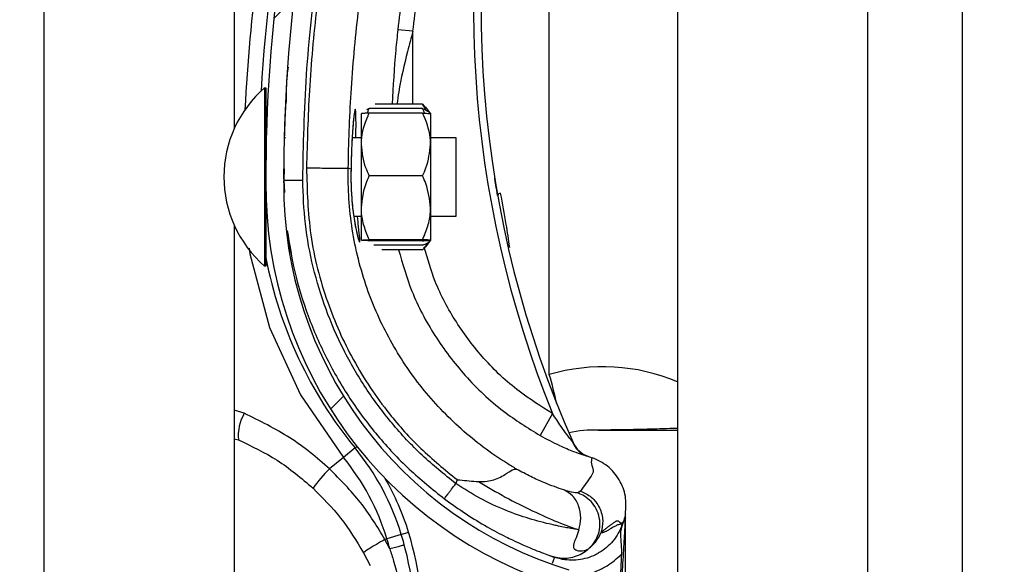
# Model space of a CAD drawing. Header units: inches. Extents: x 170 to 284, y 215 to 248.
# Tile 924 of 1056: x 235.429 to 235.5621, y 240.8333 to 240.907. Entities that reach past the tile are written whole.
import ezdxf

# ---------------------------------------------------------------- set-up
doc = ezdxf.new("R2010")
doc.units = ezdxf.units.IN
doc.header["$LTSCALE"] = 0.25
doc.header["$MEASUREMENT"] = 0
doc.layers.add('ANNOTATIONS', color=1, linetype='Continuous')
doc.layers.add('LH TOP OF HOOD', color=7, linetype='Continuous')
doc.styles.add('ARIAL', font='arial.ttf', dxfattribs={"height": 0.09375})
doc.dimstyles.new('STANDARD$0', dxfattribs={"dimtxt": 0.09375, "dimasz": 0.09375, "dimexe": 0.03125, "dimexo": 0.046875, "dimgap": 0.09, "dimtad": 0, "dimtih": 1, "dimtoh": 1, "dimdec": 4, "dimzin": 0, "dimdsep": 46, "dimtxsty": 'ARIAL', "dimcen": 0.09, "dimadec": 0, "dimazin": 0, "dimtfac": 1, "dimtdec": 4, "dimtofl": 0, "dimtmove": 0, "dimatfit": 1, "dimfxl": 1, "dimtolj": 1, "dimtzin": 0, "dimarcsym": 0})

# ---------------------------------------------------------------- blocks, each defined once
blk = doc.blocks.new('*D70')
at = {"layer": 'ANNOTATIONS', "color": 0, "lineweight": -2, "transparency": 16777216}
for p, q in [((235.475871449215, 243.8427370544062), (236.9163148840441, 243.8427370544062)), ((236.8850648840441, 243.7489870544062), (236.8850648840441, 242.028811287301)), ((236.8850648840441, 239.873775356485), (236.8850648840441, 241.5939511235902)), ((236.1545398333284, 239.780025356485), (236.9163148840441, 239.780025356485))]:
    blk.add_line(p, q, dxfattribs=at)
at = {"layer": 'ANNOTATIONS', "color": 0, "transparency": 16777216}
for points in [[(236.8694398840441, 243.7489870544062), (236.9006898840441, 243.7489870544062), (236.8850648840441, 243.8427370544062)], [(236.8694398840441, 239.873775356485), (236.9006898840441, 239.873775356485), (236.8850648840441, 239.780025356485)]]:
    blk.add_solid(points, dxfattribs=at)
at = {"layer": 'defpoints', "color": 0, "transparency": 16777216}
for p in [(235.428996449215, 243.8427370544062), (236.1076648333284, 239.780025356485), (236.8850648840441, 239.780025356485)]:
    blk.add_point(p, dxfattribs=at)
at = {"layer": 'ANNOTATIONS', "color": 0, "transparency": 16777216, "insert": (236.8850648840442, 241.8113812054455), "char_height": 0.09375, "attachment_point": 5, "style": 'ARIAL'}
blk.add_mtext('\\A1;OPENING\\PHEIGHT', dxfattribs=at)

msp = doc.modelspace()

# ---------------------------------------------------------------- hatches: boundary and pattern name
at = {"layer": 'LH TOP OF HOOD'}
h = msp.add_hatch(dxfattribs=at)
h.set_pattern_fill('ANSI31', color=256, scale=0.34241245, angle=2.8e-322, style=0)
h.set_pattern_definition([(45, (225.4196035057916, 238.187647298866), (-0.03026527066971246, 0.03026527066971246), [])])
edge = h.paths.add_edge_path(flags=0)
edge.add_arc((235.4928707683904, 240.7945285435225), 0.001712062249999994, 450.0000000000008, 472.2104203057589)
edge.add_line((235.4922235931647, 240.7961135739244), (235.4913110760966, 240.7983484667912))
edge.add_arc((235.4928707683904, 240.7945285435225), 0.004126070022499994, 450, 472.2104203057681, ccw=False)
edge.add_arc((235.4928707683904, 240.7856258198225), 0.01302879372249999, 401.47616737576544, 450, ccw=False)
edge.add_arc((235.4886248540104, 240.7824756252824), 0.01830194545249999, 359.9999999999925, 400.0613730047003, ccw=False)
edge.add_arc((235.4951649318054, 240.7824756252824), 0.01176186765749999, 292.1408576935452, 359.99999999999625, ccw=False)
edge.add_arc((235.4928707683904, 240.7857285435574), 0.01566536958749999, 235.2570680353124, 295.4307998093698, ccw=False)
edge.add_arc((235.4981096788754, 240.7938437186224), 0.02532140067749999, 212.8542481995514, 235.980933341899, ccw=False)
edge.add_arc((235.4899602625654, 240.7874748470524), 0.01504902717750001, 172.1557183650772, 209.3146496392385, ccw=False)
edge.add_arc((235.5023898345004, 240.7861394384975), 0.02754708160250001, 453.30850314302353, 532.932573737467, ccw=False)
edge.add_arc((235.4991369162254, 240.8222297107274), 0.008748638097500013, 280.9586189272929, 427.9414322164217)
edge.add_arc((235.5189966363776, 240.8845830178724), 0.05672062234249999, 179.5706357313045, 253.0098997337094, ccw=False)
edge.add_arc((235.6773283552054, 240.8857814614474), 0.2150521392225, 163.4260275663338, 180.2060536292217, ccw=False)
edge.add_arc((235.4985548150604, 240.9379308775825), 0.02884824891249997, 465.1588434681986, 521.4137567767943, ccw=False)
edge.add_arc((235.4812287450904, 240.9924771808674), 0.0284373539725, 290.1205938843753, 343.7190675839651)
edge.add_arc((235.4940692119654, 240.9882997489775), 0.01494630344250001, 345.2914408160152, 400.5471921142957)
edge.add_arc((235.4906450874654, 240.9864849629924), 0.0187470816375, 397.9578745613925, 431.4396159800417)
edge.add_arc((235.4928707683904, 240.9913129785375), 0.0134739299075, 433.8775574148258, 472.273645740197)
edge.add_arc((235.4903026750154, 240.9983324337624), 0.006011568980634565, 474.9825325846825, 495.7175736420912)
edge.add_arc((235.5000956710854, 240.9910732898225), 0.01816498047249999, 500.8992600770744, 539.9999999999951)
edge.add_arc((235.4928707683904, 240.9910732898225), 0.01094007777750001, 539.9999999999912, 629.9999999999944)
edge.add_arc((235.4928707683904, 240.9819993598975), 0.001866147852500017, 269.9999999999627, 285.6422464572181)
edge.add_line((235.4933739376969, 240.98020232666), (235.4940248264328, 240.9778777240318))
edge.add_arc((235.4928707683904, 240.9819993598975), 0.004280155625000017, 269.9999999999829, 285.642246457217, ccw=False)
edge.add_arc((235.4928707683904, 240.9910732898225), 0.01335408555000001, 179.9999999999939, 269.999999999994, ccw=False)
edge.add_arc((235.5000956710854, 240.9910732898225), 0.020578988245, 500.61135831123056, 539.9999999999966, ccw=False)
edge.add_arc((235.4903026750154, 240.9983324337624), 0.008425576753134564, 474.5776671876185, 496.4997109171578, ccw=False)
edge.add_arc((235.4928707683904, 240.9913129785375), 0.01588793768, 433.69030225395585, 472.47058069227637, ccw=False)
edge.add_arc((235.4906450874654, 240.9864849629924), 0.02116108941, 398.1045307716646, 431.5771717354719, ccw=False)
edge.add_arc((235.4940692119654, 240.9882997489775), 0.01736031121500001, 345.1802481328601, 400.3658533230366, ccw=False)
edge.add_arc((235.4812287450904, 240.9924771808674), 0.030851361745, 289.9181572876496, 343.77953759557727, ccw=False)
edge.add_arc((235.4985548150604, 240.9379308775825), 0.02643424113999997, 464.941709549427, 521.3236131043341)
edge.add_arc((235.6773283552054, 240.8857814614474), 0.21263813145, 523.4376684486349, 540.2096895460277)
edge.add_arc((235.5189966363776, 240.8845830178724), 0.05430661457, 539.5566266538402, 613.1145348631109)
edge.add_arc((235.4991369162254, 240.8222297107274), 0.01116264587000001, 280.06103888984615, 428.5290871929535, ccw=False)
edge.add_arc((235.5023898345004, 240.7861394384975), 0.02513307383, 452.9714001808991, 532.9706577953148)
edge.add_arc((235.4899602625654, 240.7874748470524), 0.01263501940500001, 532.0830472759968, 568.9826967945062)
edge.add_arc((235.4981096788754, 240.7938437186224), 0.022907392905, 213.0443063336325, 236.019715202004)
edge.add_arc((235.4928707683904, 240.7857285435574), 0.01325136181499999, 235.1922404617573, 295.735249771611)
edge.add_arc((235.4951649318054, 240.7824756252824), 0.009347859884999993, 291.7225241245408, 359.9999999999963)
edge.add_arc((235.4886248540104, 240.7824756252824), 0.01588793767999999, 359.9999999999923, 399.952178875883)
edge.add_arc((235.4928707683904, 240.7856258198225), 0.01061478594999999, 401.6345013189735, 450.0000000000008)

# ---------------------------------------------------------------- linework, layer by layer
for p, q in [((235.5564384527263, 239.8275350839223), (235.5564384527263, 244.0802977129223)), ((235.5179170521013, 244.0327879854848), (235.5179170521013, 239.8681965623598)), ((235.5435979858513, 244.0327879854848), (235.5435979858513, 239.8275350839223)), ((235.5564384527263, 239.8275350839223), (235.5564384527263, 244.0327879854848)), ((235.4323139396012, 239.8275350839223), (235.4323139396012, 243.9380293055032)), ((235.4579948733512, 241.0846594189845), (235.4579948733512, 240.8922854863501)), ((235.5005924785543, 240.8590111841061), (235.5005924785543, 240.9244318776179)), ((235.4821542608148, 240.905448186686), (235.4801128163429, 240.9056684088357)), ((235.482151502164, 240.8955964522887), (235.4821542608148, 240.905448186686)), ((235.462109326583, 240.8978040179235), (235.4621041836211, 240.875313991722)), ((235.4621077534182, 240.8978040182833), (235.462109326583, 240.8978040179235)), ((235.462109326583, 240.8978040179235), (235.4622805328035, 240.8978039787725)), ((235.4622805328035, 240.8978039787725), (235.462277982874, 240.8866532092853)), ((235.4649657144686, 240.8958673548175), (235.4649658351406, 240.8958695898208)), ((235.4762588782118, 240.8949911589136), (235.4758719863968, 240.8948049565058)), ((235.4834666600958, 240.8949895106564), (235.4762588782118, 240.8949911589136)), ((235.4834667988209, 240.8955961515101), (235.4770317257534, 240.8955976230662)), ((235.4834667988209, 240.8955961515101), (235.4837716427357, 240.8952070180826)), ((235.483794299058, 240.8952253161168), (235.4845365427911, 240.8943062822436)), ((235.4751877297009, 240.8901390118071), (235.4751886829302, 240.8943074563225)), ((235.4834665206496, 240.8943797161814), (235.4762587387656, 240.8943813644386)), ((235.4845365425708, 240.8943053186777), (235.4845355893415, 240.8901368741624)), ((235.4647567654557, 240.89110068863), (235.4649279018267, 240.8911006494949)), ((235.4739452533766, 240.89109858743), (235.4751879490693, 240.8910983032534)), ((235.4845358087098, 240.8910961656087), (235.4879599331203, 240.8910953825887)), ((235.4879599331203, 240.8910953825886), (235.4879576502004, 240.8811122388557)), ((235.4751857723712, 240.8815796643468), (235.4751877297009, 240.8901390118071)), ((235.4845355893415, 240.8901368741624), (235.4845336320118, 240.881577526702)), ((235.4647528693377, 240.8868223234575), (235.4646907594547, 240.8853041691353)), ((235.4646974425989, 240.8854675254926), (235.464701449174, 240.8868247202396)), ((235.4737868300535, 240.8868132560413), (235.4734166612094, 240.8869177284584)), ((235.4737868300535, 240.8868132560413), (235.4737869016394, 240.8868131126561)), ((235.4834645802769, 240.8858945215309), (235.4762567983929, 240.8858961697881)), ((235.4622774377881, 240.8842695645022), (235.4622753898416, 240.875313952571)), ((235.4646907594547, 240.8853041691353), (235.4647921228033, 240.8836608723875)), ((235.4646959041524, 240.8849463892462), (235.4646967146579, 240.8852209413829)), ((235.4751847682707, 240.8771887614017), (235.4751857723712, 240.8815796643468)), ((235.4845336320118, 240.881577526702), (235.4845326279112, 240.877186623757)), ((235.4751855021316, 240.8803979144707), (235.4741646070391, 240.8803981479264)), ((235.4879574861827, 240.880394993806), (235.4845333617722, 240.880395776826)), ((235.4879576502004, 240.8811122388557), (235.4879574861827, 240.8803949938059)), ((235.4579948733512, 240.8792119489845), (235.4579948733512, 240.6868380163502)), ((235.4834625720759, 240.8771127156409), (235.4762547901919, 240.8771143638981)), ((235.4834626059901, 240.8772610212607), (235.476254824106, 240.8772626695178)), ((235.4834624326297, 240.8765029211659), (235.476854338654, 240.876504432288)), ((235.4845326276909, 240.8771856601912), (235.4837899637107, 240.8762669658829)), ((235.4621041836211, 240.875313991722), (235.4621038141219, 240.8736981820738)), ((235.4622753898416, 240.875313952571), (235.4622750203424, 240.8736981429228)), ((235.4834622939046, 240.8758962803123), (235.4779448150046, 240.8758975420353)), ((235.4621038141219, 240.8736981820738), (235.4621022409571, 240.8736981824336)), ((235.4622750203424, 240.8736981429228), (235.4621038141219, 240.8736981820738)), ((235.4593588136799, 240.8537690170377), (235.4579948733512, 240.8542040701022)), ((235.5010251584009, 240.8537485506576), (235.4993421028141, 240.8507688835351)), ((235.4579948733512, 240.8503402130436), (235.4585634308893, 240.8501664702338)), ((235.4743255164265, 240.8490893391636), (235.472752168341, 240.8478010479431)), ((235.4743255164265, 240.8490893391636), (235.4745845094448, 240.8493014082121)), ((235.472752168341, 240.8478010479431), (235.470855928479, 240.8462483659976)), ((235.5056162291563, 240.8480250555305), (235.5060348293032, 240.8478780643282)), ((235.5060348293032, 240.8478780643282), (235.5063668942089, 240.8477542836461)), ((235.4881326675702, 240.8447950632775), (235.4879502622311, 240.8442662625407)), ((235.5048214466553, 240.8432578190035), (235.5044359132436, 240.8429956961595)), ((235.5105511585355, 240.8390250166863), (235.5104548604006, 240.83874584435)), ((235.5108807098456, 240.8401367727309), (235.5108807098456, 240.8401587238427)), ((235.5108807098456, 240.7871828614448), (235.5108807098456, 240.8396050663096)), ((235.4805866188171, 240.837378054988), (235.4815692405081, 240.8376775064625)), ((235.4786414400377, 240.8367852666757), (235.4783757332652, 240.8367042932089)), ((235.4790297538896, 240.835428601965), (235.4783757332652, 240.8367042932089)), ((235.4805866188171, 240.837378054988), (235.4786414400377, 240.8367852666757)), ((235.4754854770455, 240.8348793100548), (235.4763567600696, 240.833174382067)), ((235.5008114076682, 240.8344701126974), (235.5009782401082, 240.8344108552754)), ((235.5010567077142, 240.8343834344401), (235.5013074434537, 240.8342958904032))]:
    msp.add_line(p, q, dxfattribs=at)
at = {"layer": 'LH TOP OF HOOD', "flags": 128}
msp.add_lwpolyline([(235.4600371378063, 240.8761288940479), (235.4601103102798, 240.8753320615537), (235.4627685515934, 240.8653771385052), (235.4669411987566, 240.8562928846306), (235.4727521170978, 240.8478011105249), (235.472752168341, 240.8478010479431), (235.472752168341, 240.8478010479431)], dxfattribs=at)
at = {"layer": 'LH TOP OF HOOD'}
for centre, radius, start, end in [((235.6772931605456, 240.8843979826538), 0.2160622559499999, 161.092978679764, 176.5597220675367), ((235.6773283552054, 240.8857814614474), 0.2150521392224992, 163.4260275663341, 180.2060536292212), ((235.6773283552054, 240.8857814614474), 0.2126381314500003, 163.4376684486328, 180.2096895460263), ((235.6368884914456, 240.9086921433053), 0.1465525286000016, 165.3406183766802, 202.0185750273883), ((235.6368884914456, 240.9086921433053), 0.1455252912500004, 165.3544246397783, 203.870550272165), ((235.6772931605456, 240.8843979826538), 0.2180957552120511, 167.1792232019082, 177.2535733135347), ((235.4725260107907, 240.8857487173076), 0.01593228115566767, 130.8294767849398, 229.1443187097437), ((235.4628269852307, 240.8916489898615), 0.0005478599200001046, 179.9868977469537, 209.2820731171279), ((235.5189966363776, 240.8845830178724), 0.05672062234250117, 179.5706357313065, 253.009899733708), ((235.5189966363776, 240.8845830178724), 0.05430661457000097, 179.5566266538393, 253.114534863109), ((235.4940877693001, 240.8830136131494), 0.0005320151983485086, 98.82251519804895, 154.8284159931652), ((235.4628242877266, 240.8798528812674), 0.0005478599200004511, 134.5651049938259, 179.9868977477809), ((235.5190986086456, 240.8857505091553), 0.05786770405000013, 190.9018913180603, 219.3113539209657), ((235.5078891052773, 240.8343886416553), 0.0256809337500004, 67.01549504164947, 106.5066258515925), ((235.4443704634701, 240.8424892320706), 0.05859940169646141, 12.39253662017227, 16.37646921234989), ((235.4646553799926, 240.8507105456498), 0.006116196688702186, 149.9959646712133, 185.1035778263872), ((235.5067717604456, 240.8343886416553), 0.0171206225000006, 88.6104970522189, 101.9466001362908), ((235.5071993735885, 240.8520176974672), 0.000513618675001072, 268.6104970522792, 270.0142555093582), ((235.5069423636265, 240.8511878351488), 0.003424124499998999, 203.8705502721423, 250.6224115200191), ((235.4478325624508, 240.8273963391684), 0.03424124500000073, 16.94846748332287, 39.31135392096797), ((235.4478325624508, 240.8273963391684), 0.03220774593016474, 16.9484674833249, 39.31135392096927), ((235.4872691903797, 240.8300485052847), 0.02306145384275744, 135.3749046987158, 143.8386130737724), ((235.4478325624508, 240.8273963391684), 0.03526848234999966, 16.94846748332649, 29.83866096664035), ((235.4393165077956, 240.8248010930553), 0.04417120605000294, 355.7713036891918, 16.94846748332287), ((235.4393165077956, 240.8248010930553), 0.04111046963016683, 14.9804964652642, 16.94846748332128), ((235.4393165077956, 240.8248010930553), 0.04314396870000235, 355.771303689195, 16.94846748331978)]:
    msp.add_arc(centre, radius, start, end, dxfattribs=at)
for points, knots in [([(235.4672588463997, 240.8853099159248), (235.4673576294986, 240.8900653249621), (235.4675557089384, 240.8996008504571), (235.4691652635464, 240.9139097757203), (235.4716220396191, 240.9282193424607), (235.4741193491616, 240.9376231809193), (235.4753710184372, 240.9423364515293)], [0, 0, 0, 0, 0.2468628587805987, 0.4950083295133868, 0.7468945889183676, 1, 1, 1, 1]), ([(235.4757838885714, 240.9418481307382), (235.4748098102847, 240.9382179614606), (235.472858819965, 240.9309470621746), (235.4706805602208, 240.919866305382), (235.469069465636, 240.9086837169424), (235.4680587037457, 240.8977150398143), (235.4678640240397, 240.8904672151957), (235.4677705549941, 240.8869874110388)], [0, 0, 0, 0, 0.2027568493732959, 0.4061035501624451, 0.6088604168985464, 0.8122072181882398, 1, 1, 1, 1]), ([(235.4877024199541, 240.9426034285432), (235.4872743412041, 240.9411741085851), (235.4856894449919, 240.9358822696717), (235.4833942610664, 240.9265841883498), (235.4813276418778, 240.9156748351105), (235.4804763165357, 240.9086625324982), (235.4801128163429, 240.9056684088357)], [0, 0, 0, 0, 0.1185397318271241, 0.4388752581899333, 0.7604101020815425, 1, 1, 1, 1]), ([(235.4821542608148, 240.905448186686), (235.4825139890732, 240.9084113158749), (235.4833546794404, 240.9153361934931), (235.4853985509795, 240.9261327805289), (235.4876688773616, 240.9353349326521), (235.4892416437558, 240.9405862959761), (235.4896652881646, 240.9420008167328)], [0, 0, 0, 0, 0.2395900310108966, 0.5599255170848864, 0.8814604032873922, 0.9999999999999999, 0.9999999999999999, 0.9999999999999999, 0.9999999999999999]), ([(235.4734166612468, 240.8869177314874), (235.4734166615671, 240.8869177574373), (235.473458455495, 240.8903040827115), (235.4737215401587, 240.8973507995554), (235.4746734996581, 240.9080239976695), (235.4762481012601, 240.9189000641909), (235.4783665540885, 240.9296873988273), (235.480264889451, 240.9367624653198), (235.4812140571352, 240.9402999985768)], [0, 0, 0, 0, 1.439079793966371e-06, 0.1877923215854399, 0.3908439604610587, 0.5938956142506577, 0.7969478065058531, 1, 1, 1, 1]), ([(235.4801128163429, 240.9056684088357), (235.480015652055, 240.9047506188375), (235.4796607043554, 240.9013978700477), (235.4794749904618, 240.8980375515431), (235.4793401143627, 240.8955970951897)], [0, 0, 0, 0, 0.2737425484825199, 1, 1, 1, 1]), ([(235.4821542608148, 240.905448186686), (235.4819071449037, 240.9045392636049), (235.4811694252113, 240.9018258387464), (235.4804111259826, 240.8985317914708), (235.4800716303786, 240.8961514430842), (235.4799925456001, 240.8955969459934)], [0, 0, 0, 0, 0.2786878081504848, 0.8319718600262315, 1, 1, 1, 1]), ([(235.4650646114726, 240.8958723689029), (235.4650702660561, 240.8970920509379), (235.4650775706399, 240.8986676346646), (235.4652718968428, 240.9002291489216), (235.4653157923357, 240.9005818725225)], [0, 0, 0, 0, 0.7741143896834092, 1, 1, 1, 1]), ([(235.4649657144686, 240.8958673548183), (235.4649604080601, 240.8957702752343), (235.4649550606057, 240.8956724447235), (235.4649171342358, 240.8949211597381), (235.4648605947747, 240.8938202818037), (235.464799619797, 240.8920066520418), (235.4647691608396, 240.8911006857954)], [0, 0, 0, 0, 0.3307707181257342, 0.3333292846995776, 0.6669765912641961, 1, 1, 1, 1]), ([(235.4744506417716, 240.891098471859), (235.4744535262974, 240.8914181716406), (235.4744643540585, 240.8926182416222), (235.4744595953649, 240.8940155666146), (235.4744121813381, 240.8948526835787), (235.4743340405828, 240.8949891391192), (235.4742658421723, 240.8945604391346), (235.4742286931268, 240.8943269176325)], [0, 0, 0, 0, 0.0967228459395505, 0.3630724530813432, 0.6306253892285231, 0.7987942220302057, 1, 1, 1, 1]), ([(235.4760039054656, 240.8943699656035), (235.4760265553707, 240.8944614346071), (235.4760796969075, 240.8946760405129), (235.476193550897, 240.8948762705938), (235.4762588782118, 240.8949911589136)], [0, 0, 0, 0, 0.4262184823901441, 1, 1, 1, 1]), ([(235.4837213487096, 240.8943682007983), (235.4836987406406, 240.8944596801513), (235.4836456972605, 240.8946743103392), (235.4835319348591, 240.8948745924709), (235.4834666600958, 240.8949895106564)], [0, 0, 0, 0, 0.4262184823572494, 1, 1, 1, 1]), ([(235.4834666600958, 240.8949895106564), (235.4837164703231, 240.8948794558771), (235.4842219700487, 240.894656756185), (235.4844936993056, 240.8944192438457), (235.4845166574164, 240.8942977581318), (235.4845169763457, 240.8942960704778)], [0, 0, 0, 0, 0.490688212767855, 0.9929247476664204, 0.9999999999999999, 0.9999999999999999, 0.9999999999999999, 0.9999999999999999]), ([(235.4838534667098, 240.8948031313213), (235.4837985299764, 240.8949842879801), (235.483715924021, 240.8952566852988), (235.4835293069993, 240.8955109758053), (235.4834667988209, 240.8955961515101)], [0, 0, 0, 0, 0.6650456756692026, 1, 1, 1, 1]), ([(235.4741655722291, 240.8938526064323), (235.4741204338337, 240.8934295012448), (235.4740210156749, 240.892497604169), (235.4738658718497, 240.890011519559), (235.4738138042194, 240.8879047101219), (235.4737868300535, 240.8868132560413)], [0, 0, 0, 0, 0.2861096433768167, 0.6301618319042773, 0.9999999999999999, 0.9999999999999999, 0.9999999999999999, 0.9999999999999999]), ([(235.4742490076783, 240.8944401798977), (235.4742491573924, 240.8944407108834), (235.474256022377, 240.8944650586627), (235.4742244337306, 240.8943281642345), (235.4741798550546, 240.8940129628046), (235.4741325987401, 240.8935498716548), (235.474108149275, 240.8933102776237)], [0, 0, 0, 0, 0.005301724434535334, 0.2431048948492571, 0.608397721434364, 1, 1, 1, 1]), ([(235.4751877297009, 240.8901390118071), (235.4751911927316, 240.8903068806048), (235.4752182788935, 240.8916198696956), (235.4756499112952, 240.8930595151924), (235.4761994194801, 240.8942525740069), (235.4762587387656, 240.8943813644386)], [0, 0, 0, 0, 0.1156468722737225, 0.9045342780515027, 1, 1, 1, 1]), ([(235.4762587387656, 240.8943813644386), (235.476006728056, 240.8943711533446), (235.4754967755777, 240.894350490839), (235.4752122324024, 240.8943252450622), (235.4751930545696, 240.8943107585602), (235.4751886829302, 240.8943074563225)], [0, 0, 0, 0, 0.4299704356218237, 0.8700602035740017, 0.9999999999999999, 0.9999999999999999, 0.9999999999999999, 0.9999999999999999]), ([(235.4845355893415, 240.8901368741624), (235.4845322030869, 240.8903047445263), (235.4845057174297, 240.8916177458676), (235.484074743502, 240.8930575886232), (235.4835257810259, 240.8942508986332), (235.4834665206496, 240.8943797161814)], [0, 0, 0, 0, 0.1156468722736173, 0.9045342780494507, 1, 1, 1, 1]), ([(235.4834665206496, 240.8943797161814), (235.4837185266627, 240.8943693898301), (235.4842284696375, 240.8943484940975), (235.4845130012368, 240.8943231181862), (235.4845321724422, 240.8943086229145), (235.4845365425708, 240.8943053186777)], [0, 0, 0, 0, 0.4299704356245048, 0.870060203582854, 1, 1, 1, 1]), ([(235.474108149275, 240.8933102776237), (235.4741034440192, 240.8932666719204), (235.474068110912, 240.8929392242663), (235.473995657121, 240.8919989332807), (235.4739036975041, 240.890503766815), (235.4738306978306, 240.8887274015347), (235.4737956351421, 240.8874575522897), (235.4737876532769, 240.8868078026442), (235.4737876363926, 240.8868064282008)], [0, 0, 0, 0, 0.03583539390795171, 0.269098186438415, 0.5116419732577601, 0.7561140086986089, 0.9994840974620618, 0.9999999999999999, 0.9999999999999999, 0.9999999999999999, 0.9999999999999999]), ([(235.4762567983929, 240.8858961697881), (235.4760939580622, 240.886254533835), (235.4754778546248, 240.8876103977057), (235.4753107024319, 240.8890672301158), (235.4751877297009, 240.8901390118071)], [0, 0, 0, 0, 0.2643068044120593, 1, 1, 1, 1]), ([(235.4834645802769, 240.8858945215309), (235.4836275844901, 240.8862528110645), (235.484244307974, 240.8876083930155), (235.4844121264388, 240.8890651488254), (235.4845355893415, 240.8901368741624)], [0, 0, 0, 0, 0.264306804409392, 1, 1, 1, 1]), ([(235.4677701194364, 240.8869874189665), (235.4678528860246, 240.8839501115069), (235.4680211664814, 240.8777746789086), (235.4703106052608, 240.8689877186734), (235.4739249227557, 240.8608211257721), (235.4783397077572, 240.8542410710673), (235.4831487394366, 240.8488563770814), (235.486462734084, 240.8461558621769), (235.4881326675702, 240.8447950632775)], [0, 0, 0, 0, 0.1870908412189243, 0.3803918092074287, 0.5558755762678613, 0.7364481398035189, 0.8671952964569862, 1, 1, 1, 1]), ([(235.4677701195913, 240.8869874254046), (235.4684942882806, 240.8869760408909), (235.4699426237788, 240.8869532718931), (235.4717837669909, 240.8869252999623), (235.4730987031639, 240.8869092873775), (235.4733106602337, 240.8869149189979), (235.4734166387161, 240.8869177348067)], [0, 0, 0, 0, 0.2500007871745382, 0.5000009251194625, 0.7500005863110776, 1, 1, 1, 1]), ([(235.4961599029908, 240.8462271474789), (235.495718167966, 240.8464898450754), (235.4930706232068, 240.8480643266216), (235.488545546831, 240.8514957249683), (235.4832144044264, 240.8570970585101), (235.4789261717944, 240.8635368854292), (235.4756768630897, 240.8707629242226), (235.4737172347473, 240.8786377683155), (235.4733464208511, 240.8841657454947), (235.4734166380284, 240.8869177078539), (235.4734166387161, 240.8869177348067)], [0, 0, 0, 0, 0.03155846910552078, 0.1891461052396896, 0.3467338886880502, 0.5043277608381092, 0.6619226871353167, 0.8309600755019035, 0.9999983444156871, 1, 1, 1, 1]), ([(235.4737882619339, 240.8868042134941), (235.4737869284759, 240.8867617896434), (235.4737660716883, 240.8860982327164), (235.4737713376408, 240.8847666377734), (235.4738652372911, 240.8829431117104), (235.4739845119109, 240.8816386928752), (235.474071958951, 240.8810438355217), (235.4740887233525, 240.8809297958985)], [0, 0, 0, 0, 0.02096907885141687, 0.3279800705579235, 0.6261032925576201, 0.9283205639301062, 1, 1, 1, 1]), ([(235.4737869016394, 240.8868131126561), (235.4737791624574, 240.8863580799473), (235.4737547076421, 240.8849202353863), (235.4738774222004, 240.8825100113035), (235.474193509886, 240.8799685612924), (235.4745765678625, 240.8780413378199), (235.4748587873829, 240.8770574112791), (235.4750039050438, 240.8768215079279), (235.4749921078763, 240.8773796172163), (235.4748342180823, 240.878631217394), (235.4747148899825, 240.8799180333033), (235.4746703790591, 240.8803980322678)], [0, 0, 0, 0, 0.05799721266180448, 0.1832636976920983, 0.3064129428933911, 0.4347166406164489, 0.5675677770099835, 0.6609498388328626, 0.7922661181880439, 0.9225125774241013, 1, 1, 1, 1]), ([(235.4751857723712, 240.8815796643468), (235.4753138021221, 240.8826908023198), (235.4754845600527, 240.8841727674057), (235.4761022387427, 240.8855512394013), (235.4762567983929, 240.8858961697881)], [0, 0, 0, 0, 0.7497733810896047, 1, 1, 1, 1]), ([(235.4845336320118, 240.881577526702), (235.4844061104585, 240.8826887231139), (235.4842360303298, 240.8841707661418), (235.4836189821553, 240.8855495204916), (235.4834645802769, 240.8858945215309)], [0, 0, 0, 0, 0.7497733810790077, 1, 1, 1, 1]), ([(235.4936062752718, 240.8832398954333), (235.4935204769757, 240.8837321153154), (235.493358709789, 240.8846601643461), (235.4932206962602, 240.8855150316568), (235.493212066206, 240.8855687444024), (235.4932087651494, 240.8855892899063)], [0, 0, 0, 0, 0.4108597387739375, 0.774649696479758, 1, 1, 1, 1]), ([(235.4646907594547, 240.8853041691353), (235.4647250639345, 240.8853042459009), (235.464777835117, 240.8853043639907), (235.4650980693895, 240.8853050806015), (235.465429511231, 240.8853058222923), (235.4658409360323, 240.8853067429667), (235.4664388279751, 240.8853080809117), (235.4669357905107, 240.8853091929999), (235.4672588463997, 240.8853099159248)], [0, 0, 0, 0, 0.2394568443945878, 0.3683606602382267, 0.5000000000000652, 0.6316393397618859, 0.7605431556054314, 1, 1, 1, 1]), ([(235.4879502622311, 240.8442662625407), (235.4864056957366, 240.8455077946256), (235.4833140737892, 240.8479928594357), (235.479256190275, 240.8523655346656), (235.4756823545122, 240.8571415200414), (235.4726939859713, 240.8623156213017), (235.4703033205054, 240.8677909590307), (235.4685805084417, 240.8735069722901), (235.4674751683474, 240.8793695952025), (235.4673308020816, 240.8833339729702), (235.4672588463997, 240.8853099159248)], [0, 0, 0, 0, 0.1247413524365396, 0.2496837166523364, 0.374688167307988, 0.4999855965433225, 0.6253465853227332, 0.7503062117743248, 0.8755465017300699, 1, 1, 1, 1]), ([(235.4952423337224, 240.8762237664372), (235.4950950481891, 240.8772630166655), (235.4947454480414, 240.8797298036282), (235.4942771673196, 240.8821428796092), (235.4940061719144, 240.8835393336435)], [0, 0, 0, 0, 0.4212971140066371, 1, 1, 1, 1]), ([(235.476254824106, 240.8772626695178), (235.4760029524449, 240.8778605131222), (235.4754932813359, 240.8790702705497), (235.4752090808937, 240.8805437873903), (235.4751900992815, 240.8813873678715), (235.4751857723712, 240.8815796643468)], [0, 0, 0, 0, 0.4299704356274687, 0.8700602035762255, 1, 1, 1, 1]), ([(235.4834626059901, 240.8772610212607), (235.4837147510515, 240.8778587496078), (235.4842249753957, 240.8790682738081), (235.4845098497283, 240.8805416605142), (235.4845292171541, 240.8813852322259), (235.4845336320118, 240.881577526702)], [0, 0, 0, 0, 0.4299704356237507, 0.8700602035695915, 1, 1, 1, 1]), ([(235.4740887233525, 240.8809297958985), (235.4741412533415, 240.8805418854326), (235.4742641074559, 240.8796346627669), (235.4744843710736, 240.8785325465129), (235.4746659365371, 240.8777602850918), (235.4747813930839, 240.8773909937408), (235.4747841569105, 240.8773839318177), (235.4747849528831, 240.8773818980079)], [0, 0, 0, 0, 0.198100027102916, 0.4633049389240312, 0.7305309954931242, 0.9223938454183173, 1, 1, 1, 1]), ([(235.4651774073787, 240.8785133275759), (235.465470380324, 240.8766436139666), (235.4660867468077, 240.8727100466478), (235.4679039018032, 240.8669001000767), (235.4703973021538, 240.8611445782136), (235.4735435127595, 240.8557135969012), (235.4772934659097, 240.8506991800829), (235.4815537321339, 240.8461175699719), (235.4847918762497, 240.8435128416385), (235.4864081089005, 240.8422127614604)], [0, 0, 0, 0, 0.1313887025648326, 0.2764200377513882, 0.4215581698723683, 0.5666389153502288, 0.7114924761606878, 0.8559992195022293, 1, 1, 1, 1]), ([(235.4656215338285, 240.8755552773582), (235.4656237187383, 240.875544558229), (235.4656323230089, 240.8755023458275), (235.4654813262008, 240.8762445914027), (235.4652916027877, 240.8775383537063), (235.4652074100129, 240.878112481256)], [0, 0, 0, 0, 0.1591842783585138, 0.6268746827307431, 1, 1, 1, 1]), ([(235.4656213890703, 240.8755551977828), (235.4656235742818, 240.8755444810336), (235.4656321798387, 240.8755022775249), (235.4654812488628, 240.8762439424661), (235.4652916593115, 240.8775367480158), (235.4652075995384, 240.8781099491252)], [0, 0, 0, 0, 0.1592756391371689, 0.6272415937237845, 1, 1, 1, 1]), ([(235.465621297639, 240.8755551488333), (235.4656234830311, 240.8755444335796), (235.4656320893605, 240.8755022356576), (235.4654812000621, 240.8762435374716), (235.46529169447, 240.8775357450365), (235.4652077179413, 240.8781083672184)], [0, 0, 0, 0, 0.1593327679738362, 0.62747106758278, 1, 1, 1, 1]), ([(235.4656212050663, 240.8755551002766), (235.4656233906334, 240.875544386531), (235.4656319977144, 240.8755021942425), (235.4654811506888, 240.8762431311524), (235.4652917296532, 240.8775347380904), (235.4652078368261, 240.8781067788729)], [0, 0, 0, 0, 0.1593901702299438, 0.6277016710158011, 1, 1, 1, 1]), ([(235.4751847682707, 240.8771887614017), (235.4753125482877, 240.877207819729), (235.475482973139, 240.8772332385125), (235.4761003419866, 240.877256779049), (235.476254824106, 240.8772626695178)], [0, 0, 0, 0, 0.7497733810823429, 1, 1, 1, 1]), ([(235.4762547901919, 240.8771143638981), (235.4760027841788, 240.8771246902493), (235.475492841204, 240.877145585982), (235.4752083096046, 240.8771709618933), (235.4751891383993, 240.8771854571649), (235.4751847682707, 240.8771887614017)], [0, 0, 0, 0, 0.429970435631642, 0.8700602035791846, 1, 1, 1, 1]), ([(235.4834622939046, 240.8758962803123), (235.4837449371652, 240.8761850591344), (235.4840557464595, 240.8765026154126), (235.4841781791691, 240.8768399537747), (235.4841892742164, 240.8768705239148)], [0, 0, 0, 0, 0.9093784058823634, 1, 1, 1, 1]), ([(235.4834624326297, 240.8765029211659), (235.4837122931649, 240.8766128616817), (235.4842178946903, 240.8768353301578), (235.4844897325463, 240.8770727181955), (235.4845127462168, 240.8771941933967), (235.4845130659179, 240.8771958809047)], [0, 0, 0, 0, 0.4906882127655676, 0.9929247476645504, 1, 1, 1, 1]), ([(235.4834625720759, 240.8771127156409), (235.4837145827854, 240.8771229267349), (235.4842245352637, 240.8771435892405), (235.4845090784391, 240.8771688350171), (235.4845282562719, 240.8771833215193), (235.4845326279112, 240.877186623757)], [0, 0, 0, 0, 0.4299704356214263, 0.870060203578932, 1, 1, 1, 1]), ([(235.4845326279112, 240.877186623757), (235.4844048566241, 240.8772057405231), (235.484234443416, 240.8772312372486), (235.4836170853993, 240.8772550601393), (235.4834626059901, 240.8772610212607)], [0, 0, 0, 0, 0.749773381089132, 0.9999999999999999, 0.9999999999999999, 0.9999999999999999, 0.9999999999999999]), ([(235.5010251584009, 240.8537485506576), (235.4994889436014, 240.8547066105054), (235.4961130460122, 240.8568119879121), (235.4916918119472, 240.8609952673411), (235.4879016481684, 240.8660363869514), (235.4851478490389, 240.8711387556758), (235.4841348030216, 240.8746903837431), (235.4836891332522, 240.8762528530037)], [0, 0, 0, 0, 0.1859244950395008, 0.4085770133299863, 0.620899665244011, 0.8332222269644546, 1, 1, 1, 1]), ([(235.4802228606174, 240.8758970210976), (235.4807577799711, 240.8740097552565), (235.481909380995, 240.8699467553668), (235.4849934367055, 240.864199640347), (235.4891407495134, 240.8586906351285), (235.4939725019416, 240.8541174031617), (235.497662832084, 240.8518160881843), (235.4993421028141, 240.8507688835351)], [0, 0, 0, 0, 0.1810254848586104, 0.3897206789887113, 0.598415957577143, 0.8172607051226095, 1, 1, 1, 1]), ([(235.470855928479, 240.8462483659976), (235.4708559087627, 240.8462483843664), (235.4691947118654, 240.8477960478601), (235.465569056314, 240.8507166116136), (235.4614515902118, 240.8527403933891), (235.4593588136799, 240.8537690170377)], [0, 0, 0, 0, 5.836249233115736e-06, 0.4917349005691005, 1, 1, 1, 1]), ([(235.5037223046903, 240.8499178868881), (235.5037185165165, 240.8499224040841), (235.5036508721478, 240.8500030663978), (235.5034090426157, 240.8503081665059), (235.5028892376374, 240.8509976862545), (235.502047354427, 240.8521750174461), (235.501406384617, 240.8531617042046), (235.5010251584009, 240.8537485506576)], [0, 0, 0, 0, 0.005253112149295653, 0.09380336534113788, 0.2660256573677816, 0.5634579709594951, 1, 1, 1, 1]), ([(235.5179170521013, 240.851735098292), (235.5175664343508, 240.8517232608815), (235.5160064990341, 240.8516705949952), (235.5137494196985, 240.8516035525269), (235.5113617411, 240.8515489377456), (235.5098071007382, 240.851524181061), (235.508809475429, 240.85151321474), (235.5081758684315, 240.8515083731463), (235.5077759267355, 240.8515061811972), (235.5075241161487, 240.8515051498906), (235.5073506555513, 240.851504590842), (235.5072420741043, 240.8515043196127), (235.5071927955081, 240.8515042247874), (235.5071886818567, 240.8515042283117), (235.5071869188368, 240.8515042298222)], [0, 0, 0, 0, 0.09048385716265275, 0.402572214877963, 0.6140598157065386, 0.7523489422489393, 0.8411803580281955, 0.897872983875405, 0.9340902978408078, 0.9574251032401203, 0.972759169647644, 0.9884414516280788, 0.9950462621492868, 1, 1, 1, 1]), ([(235.5071995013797, 240.8515040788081), (235.5072010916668, 240.8515040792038), (235.5072048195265, 240.8515040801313), (235.50725523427, 240.8515040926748), (235.5073657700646, 240.8515041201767), (235.5075419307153, 240.8515041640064), (235.5077987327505, 240.8515042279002), (235.5082066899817, 240.8515043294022), (235.5088529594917, 240.8515044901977), (235.5098695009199, 240.8515047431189), (235.511449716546, 240.8515051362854), (235.5138623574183, 240.8515057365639), (235.5160935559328, 240.8515062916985), (235.5176071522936, 240.8515066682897), (235.5179170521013, 240.8515067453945)], [0, 0, 0, 0, 0.004737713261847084, 0.01110587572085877, 0.0265779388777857, 0.04194739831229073, 0.06549174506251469, 0.1021665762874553, 0.1596760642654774, 0.2498373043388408, 0.3901314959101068, 0.6042895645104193, 0.9189806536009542, 1, 1, 1, 1]), ([(235.4585634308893, 240.8501664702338), (235.4603467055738, 240.8493242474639), (235.4639754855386, 240.8476104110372), (235.4670743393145, 240.8449892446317), (235.468650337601, 240.8436561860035)], [0, 0, 0, 0, 0.491425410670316, 1, 1, 1, 1]), ([(235.4993421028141, 240.8507688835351), (235.5002181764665, 240.8503007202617), (235.5017588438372, 240.8494774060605), (235.5037419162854, 240.8486530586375), (235.5049897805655, 240.8482074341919), (235.5054620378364, 240.8480665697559), (235.5055964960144, 240.8480321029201), (235.5055965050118, 240.8480321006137)], [0, 0, 0, 0, 0.3699466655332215, 0.6505899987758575, 0.8492685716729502, 0.9999899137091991, 1, 1, 1, 1]), ([(235.503722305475, 240.8499178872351), (235.5038770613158, 240.8496018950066), (235.5041465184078, 240.8490516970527), (235.5048109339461, 240.8484053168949), (235.5053181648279, 240.8481644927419), (235.5055965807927, 240.8480323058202)], [0, 0, 0, 0, 0.3783552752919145, 0.6587829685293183, 1, 1, 1, 1]), ([(235.5038111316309, 240.8498021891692), (235.5038085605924, 240.8498055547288), (235.503802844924, 240.8498130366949), (235.5037744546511, 240.8498503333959), (235.5037588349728, 240.8498708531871)], [0, 0, 0, 0, 0.4498228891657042, 1, 1, 1, 1]), ([(235.5063701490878, 240.8477623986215), (235.5062962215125, 240.8475079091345), (235.5061483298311, 240.8469988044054), (235.5066796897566, 240.8459758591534), (235.505948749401, 240.8448281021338), (235.5053045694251, 240.8439307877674), (235.5048214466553, 240.8432578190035)], [0, 0, 0, 0, 0.1666800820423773, 0.3334425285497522, 0.5000945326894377, 1, 1, 1, 1]), ([(235.5108807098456, 240.8401587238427), (235.5109409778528, 240.8409649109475), (235.5110614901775, 240.8425769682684), (235.5101197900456, 240.8448469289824), (235.5085795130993, 240.8467622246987), (235.5071067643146, 240.8474289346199), (235.506370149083, 240.8477623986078)], [0, 0, 0, 0, 0.2500474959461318, 0.4999967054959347, 0.749916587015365, 1, 1, 1, 1]), ([(235.4783757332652, 240.8367042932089), (235.4773296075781, 240.838423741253), (235.4752098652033, 240.8419078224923), (235.4723197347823, 240.8447890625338), (235.470855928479, 240.8462483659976)], [0, 0, 0, 0, 0.4935154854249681, 1, 1, 1, 1]), ([(235.4910162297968, 240.8445447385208), (235.4913255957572, 240.844536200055), (235.4919606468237, 240.844518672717), (235.4929043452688, 240.8447049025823), (235.4938165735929, 240.845035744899), (235.4948095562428, 240.8456158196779), (235.495666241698, 240.8462339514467), (235.4959978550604, 240.8462300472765), (235.4961604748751, 240.8462281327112)], [0, 0, 0, 0, 0.1136768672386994, 0.2333502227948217, 0.3620694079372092, 0.5019163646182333, 0.7557448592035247, 1, 1, 1, 1]), ([(235.5025519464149, 240.8434031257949), (235.501717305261, 240.8436909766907), (235.500450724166, 240.8441277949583), (235.4981314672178, 240.8451685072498), (235.4968195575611, 240.8458738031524), (235.4961604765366, 240.8462281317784)], [0, 0, 0, 0, 0.4901989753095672, 0.7438846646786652, 0.9999999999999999, 0.9999999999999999, 0.9999999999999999, 0.9999999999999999]), ([(235.4864081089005, 240.8422127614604), (235.4864287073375, 240.8422401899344), (235.4864603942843, 240.8422823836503), (235.4866526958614, 240.8425384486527), (235.4868517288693, 240.8428034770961), (235.4870987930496, 240.8431324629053), (235.4874578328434, 240.8436105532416), (235.4877562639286, 240.8440079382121), (235.4879502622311, 240.8442662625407)], [0, 0, 0, 0, 0.2394567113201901, 0.3683605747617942, 0.5000000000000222, 0.6316394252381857, 0.7605432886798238, 1, 1, 1, 1]), ([(235.5045674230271, 240.8380035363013), (235.5042286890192, 240.8380606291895), (235.5034195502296, 240.8381970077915), (235.5022678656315, 240.8384251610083), (235.5013526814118, 240.8386189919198), (235.5000942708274, 240.8388970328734), (235.4979616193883, 240.8394560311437), (235.4946324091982, 240.840612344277), (235.4912216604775, 240.8421645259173), (235.489025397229, 240.843575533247), (235.4879502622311, 240.8442662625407)], [0, 0, 0, 0, 0.08980644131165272, 0.2145219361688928, 0.253162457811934, 0.2759662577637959, 0.4628905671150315, 0.6373953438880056, 0.8224944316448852, 1, 1, 1, 1]), ([(235.4881326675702, 240.8447950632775), (235.4881441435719, 240.8447937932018), (235.4882585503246, 240.8447811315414), (235.4892205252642, 240.8446769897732), (235.490169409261, 240.8445986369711), (235.4910154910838, 240.8445287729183)], [0, 0, 0, 0, 0.01193493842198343, 0.1189819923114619, 0.9999999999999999, 0.9999999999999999, 0.9999999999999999, 0.9999999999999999]), ([(235.4910167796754, 240.8445445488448), (235.4922352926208, 240.8438225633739), (235.4947380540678, 240.8423396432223), (235.4984191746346, 240.8405063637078), (235.5019179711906, 240.8389483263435), (235.5036695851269, 240.8383251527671), (235.5045686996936, 240.8380052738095)], [0, 0, 0, 0, 0.2305257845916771, 0.4734878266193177, 0.7297379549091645, 1, 1, 1, 1]), ([(235.468650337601, 240.8436561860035), (235.4699508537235, 240.8423493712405), (235.4725864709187, 240.8397009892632), (235.4745107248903, 240.8365005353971), (235.4754854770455, 240.8348793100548)], [0, 0, 0, 0, 0.4934389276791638, 1, 1, 1, 1]), ([(235.5045681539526, 240.8380020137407), (235.5046954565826, 240.8385320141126), (235.5049599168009, 240.8396330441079), (235.5046425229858, 240.841295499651), (235.503823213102, 240.8426835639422), (235.502965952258, 240.843168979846), (235.5025530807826, 240.8434027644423)], [0, 0, 0, 0, 0.2405618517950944, 0.4997464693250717, 0.7590693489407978, 1, 1, 1, 1]), ([(235.5044359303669, 240.8429956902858), (235.5043104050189, 240.8429884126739), (235.5040595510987, 240.8429738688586), (235.5030597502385, 240.8432583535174), (235.5025602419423, 240.8434004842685)], [0, 0, 0, 0, 0.5003922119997, 1, 1, 1, 1]), ([(235.5058986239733, 240.8354252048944), (235.5061410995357, 240.8356657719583), (235.5066525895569, 240.836173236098), (235.5071863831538, 240.8371833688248), (235.5074725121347, 240.8383708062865), (235.5074109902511, 240.8396427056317), (235.5069942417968, 240.8408461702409), (235.5062862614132, 240.8418420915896), (235.5054144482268, 240.8425814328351), (235.5047506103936, 240.8428624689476), (235.5044359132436, 240.8429956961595)], [0, 0, 0, 0, 0.1098512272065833, 0.2317256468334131, 0.3631776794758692, 0.4999999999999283, 0.6368223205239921, 0.7682743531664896, 0.8901487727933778, 0.9999999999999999, 0.9999999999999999, 0.9999999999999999, 0.9999999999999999]), ([(235.5048214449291, 240.8432578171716), (235.5053308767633, 240.8430189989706), (235.5061145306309, 240.8426516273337), (235.5069126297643, 240.8417897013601), (235.5073992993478, 240.8410148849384), (235.5077101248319, 240.8401543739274), (235.507897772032, 240.838994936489), (235.5077045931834, 240.8381515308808), (235.5075790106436, 240.8376032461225)], [0, 0, 0, 0, 0.2394514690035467, 0.3683457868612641, 0.4999761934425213, 0.6316105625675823, 0.7605158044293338, 1, 1, 1, 1]), ([(235.4864081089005, 240.8422127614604), (235.4873896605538, 240.8415054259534), (235.4893284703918, 240.8401082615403), (235.4921724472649, 240.8384044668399), (235.4943151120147, 240.8372523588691), (235.4953342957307, 240.836777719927), (235.4956372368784, 240.8366366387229)], [0, 0, 0, 0, 0.3013203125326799, 0.5951829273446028, 0.8796725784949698, 1, 1, 1, 1]), ([(235.5075781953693, 240.8376008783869), (235.5076825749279, 240.837700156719), (235.5079039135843, 240.8379106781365), (235.5082369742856, 240.838192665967), (235.5085073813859, 240.8384058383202), (235.5087101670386, 240.8385575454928), (235.5088391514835, 240.8386516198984), (235.5089708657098, 240.8387452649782), (235.5091053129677, 240.8388384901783), (235.5092492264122, 240.8389358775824), (235.5093973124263, 240.8390334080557), (235.5095308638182, 240.8391203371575), (235.5096298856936, 240.8391814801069), (235.5097005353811, 240.8392242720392), (235.5097620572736, 240.8392441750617), (235.5098271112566, 240.8392452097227), (235.5098964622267, 240.8392238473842), (235.5099700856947, 240.8391771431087), (235.510044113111, 240.8391026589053), (235.5101146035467, 240.8390375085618), (235.5101699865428, 240.8389872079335), (235.5102065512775, 240.8389564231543), (235.5102385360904, 240.8389310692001), (235.5102793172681, 240.8389185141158), (235.5103336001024, 240.8389160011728), (235.5103996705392, 240.8389331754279), (235.5104715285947, 240.8389676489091), (235.5105249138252, 240.8390067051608), (235.5105515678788, 240.8390262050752)], [0, 0, 0, 0, 0.08480730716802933, 0.1798353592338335, 0.2850849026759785, 0.3228266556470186, 0.3617275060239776, 0.4017874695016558, 0.4430065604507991, 0.4853847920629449, 0.5351510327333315, 0.5813528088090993, 0.6105805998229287, 0.6293562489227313, 0.6489120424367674, 0.6766412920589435, 0.707547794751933, 0.7416323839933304, 0.7850907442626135, 0.8280699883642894, 0.8539878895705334, 0.8729964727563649, 0.885095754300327, 0.9032140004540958, 0.9275168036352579, 0.951748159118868, 0.9759089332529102, 1, 1, 1, 1]), ([(235.5100364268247, 240.8245840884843), (235.5101730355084, 240.8269452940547), (235.510379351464, 240.8305113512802), (235.5106239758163, 240.8347286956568), (235.5107572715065, 240.8369388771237), (235.5108247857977, 240.8381393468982), (235.5108516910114, 240.8387970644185), (235.5108646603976, 240.8391601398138), (235.5108712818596, 240.8393606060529), (235.5108748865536, 240.8394716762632), (235.5108770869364, 240.8395378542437), (235.5108784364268, 240.8395762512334), (235.5108793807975, 240.8395997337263), (235.5108799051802, 240.8396107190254), (235.5108802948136, 240.8396159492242), (235.5108805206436, 240.8396165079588), (235.5108806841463, 240.8396132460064), (235.5108806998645, 240.8396082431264), (235.5108807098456, 240.8396050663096)], [0, 0, 0, 0, 0.4681368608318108, 0.7070129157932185, 0.8371325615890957, 0.9079072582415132, 0.9470740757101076, 0.9687898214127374, 0.9808770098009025, 0.9876679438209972, 0.9915546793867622, 0.9947708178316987, 0.9959953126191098, 0.9972287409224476, 0.9978484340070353, 0.9984730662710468, 0.9990304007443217, 1, 1, 1, 1]), ([(235.5105633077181, 240.8390350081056), (235.510563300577, 240.839034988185), (235.5105033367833, 240.8388677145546), (235.5104411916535, 240.8386935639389), (235.5103790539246, 240.8385194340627)], [0, 0, 0, 0, 0.000119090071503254, 1, 1, 1, 1]), ([(235.5103790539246, 240.8385194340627), (235.5104015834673, 240.8385872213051), (235.5104523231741, 240.8387398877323), (235.5105158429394, 240.8389231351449), (235.5105511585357, 240.8390250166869)], [0, 0, 0, 0, 0.4440219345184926, 1, 1, 1, 1]), ([(235.5108807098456, 240.8401367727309), (235.510866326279, 240.8400724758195), (235.5107975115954, 240.8397648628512), (235.5106810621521, 240.8393543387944), (235.5105633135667, 240.8390350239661), (235.5105633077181, 240.8390350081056)], [0, 0, 0, 0, 0.2090106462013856, 0.9999607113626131, 1, 1, 1, 1]), ([(235.5108807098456, 240.8396050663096), (235.5108807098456, 240.8396103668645), (235.5108807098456, 240.8396421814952), (235.5108807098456, 240.8397473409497), (235.5108807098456, 240.8398915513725), (235.5108807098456, 240.840061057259), (235.5108807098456, 240.8401064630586), (235.5108807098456, 240.8401367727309)], [0, 0, 0, 0, 0.01571398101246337, 0.09431738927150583, 0.3218612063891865, 0.5473229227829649, 0.9999999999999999, 0.9999999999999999, 0.9999999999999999, 0.9999999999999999]), ([(235.5104548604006, 240.83874584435), (235.5104548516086, 240.8387458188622), (235.5101731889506, 240.8379292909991), (235.5093343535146, 240.8364377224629), (235.50788269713, 240.8352003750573), (235.5062911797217, 240.8343371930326), (235.5045182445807, 240.8338128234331), (235.502600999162, 240.8339127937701), (235.5015639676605, 240.8342071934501), (235.5013074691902, 240.8342958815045), (235.501307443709, 240.8342958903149)], [0, 0, 0, 0, 7.189415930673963e-06, 0.2303203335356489, 0.4448965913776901, 0.4983905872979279, 0.7130087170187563, 0.9276298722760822, 0.9999928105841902, 1, 1, 1, 1]), ([(235.5045668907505, 240.8380003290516), (235.5044487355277, 240.8376300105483), (235.5042840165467, 240.8371137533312), (235.504032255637, 240.8365163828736), (235.503867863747, 240.8360834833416), (235.5038054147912, 240.8356389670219), (235.5040937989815, 240.8352774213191), (235.5049732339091, 240.8350372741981), (235.5055287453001, 240.8352701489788), (235.505898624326, 240.8354252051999)], [0, 0, 0, 0, 0.1001269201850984, 0.1395859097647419, 0.1897135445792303, 0.2582342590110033, 0.3697357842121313, 0.580347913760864, 1, 1, 1, 1]), ([(235.5058986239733, 240.8354252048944), (235.5062720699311, 240.8357712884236), (235.5069127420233, 240.8363650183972), (235.5073305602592, 240.8370850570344), (235.5075040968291, 240.8374423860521), (235.5075497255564, 240.8375435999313), (235.507561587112, 240.8375696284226), (235.5075655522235, 240.837578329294)], [0, 0, 0, 0, 0.5022803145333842, 0.8616962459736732, 0.9584272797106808, 0.9861029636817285, 1, 1, 1, 1]), ([(235.5104547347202, 240.8387454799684), (235.5104034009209, 240.8387544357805), (235.5102984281, 240.8387727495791), (235.5101214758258, 240.8387543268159), (235.5099296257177, 240.8387050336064), (235.5097276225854, 240.8386243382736), (235.509522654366, 240.8385232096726), (235.5093179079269, 240.8384100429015), (235.5090906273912, 240.8382753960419), (235.508869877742, 240.8381413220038), (235.5086722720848, 240.8380232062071), (235.5085061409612, 240.8379264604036), (235.5083482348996, 240.8378405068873), (235.5081835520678, 240.8377588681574), (235.5080220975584, 240.8376897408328), (235.5078647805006, 240.8376381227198), (235.5077145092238, 240.8376050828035), (235.5076229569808, 240.8376022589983), (235.5075781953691, 240.8376008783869)], [0, 0, 0, 0, 0.06578093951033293, 0.1345158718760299, 0.2062058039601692, 0.27713025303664, 0.3450539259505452, 0.4118164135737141, 0.4774590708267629, 0.5636721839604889, 0.622780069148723, 0.6670965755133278, 0.724168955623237, 0.7778304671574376, 0.8321346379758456, 0.8905164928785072, 0.9464714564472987, 1, 1, 1, 1]), ([(235.5103790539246, 240.8385194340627), (235.5103146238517, 240.8382615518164), (235.5101491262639, 240.8375991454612), (235.510267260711, 240.8364652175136), (235.5103628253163, 240.8353599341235), (235.5103405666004, 240.8348043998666), (235.5103363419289, 240.8346989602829)], [0, 0, 0, 0, 0.2412678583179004, 0.6197299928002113, 0.92782531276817, 0.9999999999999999, 0.9999999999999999, 0.9999999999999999, 0.9999999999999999]), ([(235.4783757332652, 240.8367042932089), (235.4779780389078, 240.8364780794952), (235.477159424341, 240.8360124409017), (235.4762026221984, 240.8354303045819), (235.4755723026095, 240.8350102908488), (235.4755138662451, 240.8349221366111), (235.4754854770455, 240.8348793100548)], [0, 0, 0, 0, 0.2429069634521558, 0.4999999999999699, 0.7570930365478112, 1, 1, 1, 1]), ([(235.4956372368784, 240.8366366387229), (235.496055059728, 240.8364356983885), (235.4971993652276, 240.8358853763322), (235.4986325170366, 240.8352962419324), (235.4998860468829, 240.8348049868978), (235.5006371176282, 240.8345322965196), (235.500753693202, 240.8344907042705), (235.5008114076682, 240.8344701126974)], [0, 0, 0, 0, 0.1282528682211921, 0.3512504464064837, 0.5733912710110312, 0.7887937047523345, 1, 1, 1, 1]), ([(235.4790294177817, 240.8354293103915), (235.4790294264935, 240.83542928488), (235.479215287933, 240.834885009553), (235.4798887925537, 240.832726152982), (235.4808758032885, 240.8282183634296), (235.4810320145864, 240.8241957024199), (235.4811226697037, 240.8218612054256)], [0, 0, 0, 0, 5.869764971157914e-06, 0.1252288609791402, 0.4923383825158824, 1, 1, 1, 1]), ([(235.5008114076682, 240.8344701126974), (235.50144682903, 240.834317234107), (235.5024246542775, 240.8340819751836), (235.50377511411, 240.8342886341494), (235.5047762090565, 240.8346449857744), (235.5054740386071, 240.8350707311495), (235.505822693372, 240.8353618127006), (235.5058986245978, 240.8354252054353)], [0, 0, 0, 0, 0.3580314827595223, 0.5509607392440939, 0.7480445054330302, 0.9451282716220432, 1, 1, 1, 1]), ([(235.5009782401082, 240.8344108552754), (235.5010444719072, 240.8343873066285), (235.5012434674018, 240.8343165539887), (235.5010867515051, 240.8343731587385), (235.5008994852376, 240.8344383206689), (235.5010350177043, 240.8343910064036), (235.5010567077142, 240.8343834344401)], [0, 0, 0, 0, 0.1877582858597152, 0.5641255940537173, 0.9302446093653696, 1, 1, 1, 1]), ([(235.5010361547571, 240.8335112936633), (235.5010618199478, 240.8335855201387), (235.5011623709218, 240.833876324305), (235.5012749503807, 240.8342019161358), (235.5012966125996, 240.8342645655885), (235.501307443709, 240.8342958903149)], [0, 0, 0, 0, 0.1462931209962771, 0.5731465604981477, 0.9999999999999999, 0.9999999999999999, 0.9999999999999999, 0.9999999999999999]), ([(235.5046067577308, 240.8319175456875), (235.5046523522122, 240.8319149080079), (235.5057317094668, 240.8318524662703), (235.5070397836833, 240.832427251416), (235.5089108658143, 240.833404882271), (235.5097199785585, 240.8341394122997), (235.5103363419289, 240.8346989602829)], [0, 0, 0, 0, 0.02109882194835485, 0.4994719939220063, 0.6187093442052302, 0.9999999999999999, 0.9999999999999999, 0.9999999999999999, 0.9999999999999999]), ([(235.5103363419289, 240.8346989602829), (235.5102929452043, 240.833824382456), (235.5101287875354, 240.8305160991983), (235.5100294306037, 240.8272051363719), (235.5099563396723, 240.8247694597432)], [0, 0, 0, 0, 0.2643600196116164, 1, 1, 1, 1])]:
    msp.add_open_spline(points, degree=3, knots=knots, dxfattribs=at)
msp.add_open_spline([(235.4809941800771, 240.8359533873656), (235.4809665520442, 240.8359459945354), (235.4809112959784, 240.835931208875), (235.4804780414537, 240.8358152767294), (235.4798437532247, 240.8356455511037), (235.4793011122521, 240.8355003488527), (235.4790297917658, 240.8354277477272)], degree=3, dxfattribs=at)

# ---------------------------------------------------------------- dimensions: what is measured, and where the dimension line sits
at = {"layer": 'ANNOTATIONS'}
dim = msp.add_linear_dim(base=(236.8850648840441, 239.780025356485), p1=(235.4289964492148, 243.8427370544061), p2=(236.1076648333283, 239.7800253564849), angle=90, text='OPENING\\PHEIGHT', dimstyle='STANDARD$0', dxfattribs=at)
dim.commit()
dim.dimension.update_dxf_attribs({"geometry": '*D70', "text_midpoint": (236.8850648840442, 241.8113812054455)})

doc.saveas('drawing.dxf')
